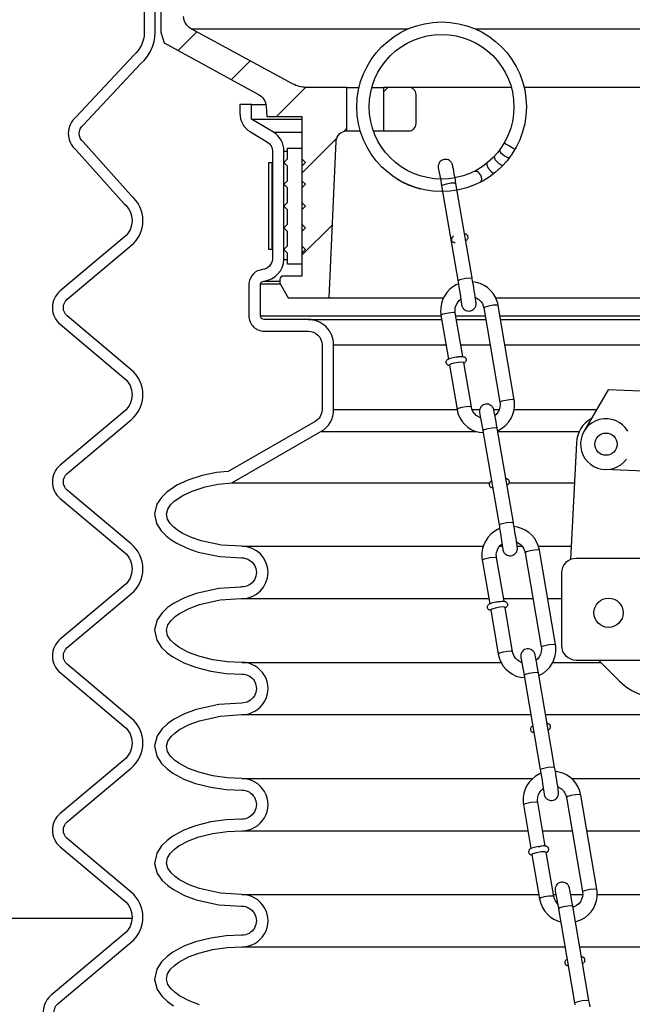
# Model space of a CAD drawing. Extents: x -169 to 7270, y -140 to 2984.
# Tile 558 of 656: x 6798.29 to 6803.56, y 410.02 to 418.5. Entities that reach past the tile are written whole.
import ezdxf

# ---------------------------------------------------------------- set-up
doc = ezdxf.new("R2010")
doc.units = 0
doc.header["$MEASUREMENT"] = 0
doc.header["$PDSIZE"] = 1
doc.layers.get('DEFPOINTS').update_dxf_attribs({"linetype": 'CONTINUOUS'})
for name, color, linetype in [('DIM', 3, 'CONTINUOUS'), ('FILL-CAP', 1, 'CONTINUOUS'), ('MULTI-PORT-MANHOLE', 4, 'CONTINUOUS'), ('MULTI-PORT-SHROUD', 1, 'CONTINUOUS'), ('MULTI-PORT-SPILL-BUCKET', 1, 'CONTINUOUS'), ('MULTI-PORT-SPILL-BUCKET-HATCH', 7, 'CONTINUOUS'), ('MULTI-PORT-SPILL-BUCKET-SHROUD', 1, 'CONTINUOUS'), ('PEAGRAVEL-HATCH', 3, 'CONTINUOUS')]:
    doc.layers.add(name, color=color, linetype=linetype)
doc.styles.add('SIMPLEX', font='simplex')
doc.dimstyles.new('DIM64', dxfattribs={"dimscale": 64, "dimtxt": 0.09375, "dimasz": 0.09375, "dimexe": 0.0625, "dimexo": 0.0625, "dimgap": 0.046875, "dimtad": 1, "dimdec": 4, "dimzin": 3, "dimdsep": 46, "dimlunit": 4, "dimtxsty": 'SIMPLEX', "dimcen": 0, "dimclrd": 256, "dimclre": 256, "dimclrt": 256, "dimadec": 0, "dimazin": 0, "dimtfac": 1, "dimtdec": 4, "dimtmove": 0, "dimatfit": 3, "dimfxl": 1, "dimfrac": 2, "dimtolj": 1, "dimtzin": 0, "dimarcsym": 0})

# ---------------------------------------------------------------- blocks, each defined once
blk = doc.blocks.new('*D54')
at = {"layer": 'DEFPOINTS', "color": 0, "transparency": 16777216}
for p in [(7015.6943, 414.2886), (6391.6943, 410.0074), (6391.6943, 136.5159)]:
    blk.add_point(p, dxfattribs=at)
at = {"layer": 'DIM', "lineweight": -2, "transparency": 16777216}
for p, q in [((7015.6943, 410.2886), (7015.6943, 132.5159)), ((6391.6943, 406.0074), (6391.6943, 132.5159)), ((7009.6943, 136.5159), (6397.6943, 136.5159))]:
    blk.add_line(p, q, dxfattribs=at)
at = {"layer": 'DIM', "transparency": 16777216}
for points in [[(6397.6943, 137.5159), (6397.6943, 135.5159), (6391.6943, 136.5159)], [(7009.6943, 137.5159), (7009.6943, 135.5159), (7015.6943, 136.5159)]]:
    blk.add_solid(points, dxfattribs=at)
at = {"layer": 'DIM', "transparency": 16777216, "insert": (6703.6943, 144.0873), "char_height": 6, "attachment_point": 5, "style": 'SIMPLEX'}
blk.add_mtext('\\A1;52\'-0" (F.V. TANK SLAB)', dxfattribs=at)

msp = doc.modelspace()

# ---------------------------------------------------------------- hatches: boundary and pattern name
at = {"layer": 'MULTI-PORT-SPILL-BUCKET-HATCH', "linetype": 'Continuous'}
h = msp.add_hatch(dxfattribs=at)
h.set_pattern_fill('LINE', color=256, scale=4, angle=45, style=0)
h.set_pattern_definition([(45, (-1031.51055, -784.51195), (-0.35355339, 0.35355339), [])])
edge = h.paths.add_edge_path(flags=17)
edge.add_line((6800.51433, 420.13236), (6800.51433, 420.53861))
edge.add_line((6800.51433, 420.53861), (6800.54558, 420.56986))
edge.add_line((6800.54558, 420.56986), (6800.60808, 420.56986))
edge.add_line((6800.60808, 420.56986), (6800.64106, 420.53688))
edge.add_line((6800.64106, 420.53688), (6800.65881, 420.19813))
edge.add_arc((6800.5964, 420.19486), 0.0625, -89.997947, 3.00213, ccw=False)
edge.add_line((6800.5964, 420.13236), (6800.51433, 420.13236))
edge = h.paths.add_edge_path()
edge.add_line((6801.63627, 417.91361), (6801.41779, 417.91361))
edge.add_line((6801.41779, 417.91361), (6801.41779, 417.53861))
edge.add_line((6801.41779, 417.53861), (6801.63627, 417.53861))
edge.add_arc((6801.63627, 417.60111), 0.0625, 270, 360)
edge.add_line((6801.69877, 417.60111), (6801.69877, 417.85111))
edge.add_arc((6801.63627, 417.85111), 0.0625, 360, 450)
edge = h.paths.add_edge_path()
edge.add_arc((6799.77119, 420.00736), 0.125, 90, 182, ccw=False)
edge.add_line((6799.77119, 420.13236), (6800.13933, 420.13236))
edge.add_line((6800.13933, 420.13236), (6800.13933, 420.53861))
edge.add_line((6800.13933, 420.53861), (6800.10808, 420.56986))
edge.add_line((6800.10808, 420.56986), (6799.76853, 420.56986))
edge.add_arc((6799.76852, 420.55486), 0.015, 89.988796, 191.010479)
edge.add_line((6799.7538, 420.552), (6799.77497, 420.44307))
edge.add_arc((6799.7443, 420.43711), 0.03125, -90.001442, 10.998303, ccw=False)
edge.add_line((6799.7443, 420.40586), (6799.55236, 420.40586))
edge.add_arc((6799.55236, 420.43711), 0.03125, 169.000573, 270.000319, ccw=False)
edge.add_line((6799.52169, 420.44307), (6799.54286, 420.552))
edge.add_arc((6799.52776, 420.55455), 0.01532, 350.426599, 451.426344)
edge.add_line((6799.52737, 420.56986), (6799.35656, 420.56986))
edge.add_line((6799.35656, 420.56986), (6799.32847, 420.53865))
edge.add_line((6799.32847, 420.53865), (6799.35132, 420.10251))
edge.add_arc((6799.60099, 420.11559), 0.25001, 182.999594, 197.899614)
edge.add_line((6799.36308, 420.03875), (6799.42305, 419.85308))
edge.add_arc((6799.18515, 419.77624), 0.25, 1.999905, 17.899997, ccw=False)
edge.add_line((6799.435, 419.78497), (6799.45124, 419.31986))
edge.add_line((6799.45124, 419.31986), (6799.50179, 419.31986))
edge.add_line((6799.50179, 419.31986), (6799.50179, 418.38941))
edge.add_line((6799.50179, 418.38941), (6799.52924, 418.29642))
edge.add_line((6799.52924, 418.29642), (6800.34354, 417.85328))
edge.add_arc((6800.28379, 417.74349), 0.125, 2.999956, 61.445298, ccw=False)
edge.add_line((6800.40862, 417.75003), (6800.41314, 417.66361))
edge.add_line((6800.41314, 417.66361), (6800.71683, 417.66361))
edge.add_line((6800.71683, 417.66361), (6800.71683, 416.28861))
edge.add_line((6800.71683, 416.28861), (6800.55808, 416.28861))
edge.add_arc((6800.55808, 416.25736), 0.03125, 90, 180)
edge.add_line((6800.52683, 416.25736), (6800.52683, 416.22611))
edge.add_line((6800.52683, 416.22611), (6800.599, 416.10111))
edge.add_line((6800.599, 416.10111), (6800.95183, 416.10111))
edge.add_line((6800.95183, 416.10111), (6801.01068, 417.44895))
edge.add_arc((6801.10434, 417.44486), 0.09375, 90, 177.500009, ccw=False)
edge.add_line((6801.10434, 417.53861), (6801.10434, 417.91361))
edge.add_line((6801.10434, 417.91361), (6800.75394, 417.91361))
edge.add_arc((6800.75394, 418.1636), 0.25, 241.444909, 269.999756, ccw=False)
edge.add_line((6800.63444, 417.94402), (6799.7631, 418.41819))
edge.add_arc((6799.82285, 418.52799), 0.125, 182.000071, 241.445207, ccw=False)
edge.add_line((6799.69793, 418.52363), (6799.64627, 420.003))
at = {"layer": 'PEAGRAVEL-HATCH'}
h = msp.add_hatch(dxfattribs=at)
h.set_pattern_fill('AR-SAND', color=256, scale=7.5, style=0)
h.set_pattern_definition([(37.5, (6790.485, 403.73), (-0.472, 14.451), [0, -11.4, 0, -12.75, 0, -12.1875]), (7.5, (6790.485, 403.73), (13.273, 21.166), [0, -6.15, 0, -10.275, 0, -3.9375]), (327.5, (6781.26, 403.73), (23.356, 0.0424), [0, -3.75, 0, -13.5, 0, -17.625]), (317.5, (6781.26, 403.73), (22.546, 6.583), [0, -1.875, 0, -8.85, 0, -10.125])])
h.paths.add_polyline_path([(6798.49618, 409.90017, -0.2932768), (6798.55644, 410.09354), (6799.18691, 410.62256, 0.2093588), (6799.25368, 410.75736), (6793.92653, 410.75736), (6793.85183, 410.75736), (6793.85183, 414.00736), (6790.48461, 414.00736), (6790.48461, 403.73056), (6797.58656, 403.73056), (6797.58656, 404.83739, -0.3360158), (6798.20644, 405.65564, -0.0031305), (6798.76649, 405.80937, 0.3395034), (6798.95183, 406.05086), (6798.95183, 408.26619), (6798.76433, 408.26619), (6798.67058, 408.26619), (6798.67058, 408.39119), (6798.64058, 408.39119), (6798.64058, 409.01619), (6798.67058, 409.01619), (6798.67058, 409.19867, 0.0672126), (6798.65267, 409.33129)])

# ---------------------------------------------------------------- linework, layer by layer
at = {"layer": 'FILL-CAP', "linetype": 'Continuous'}
msp.add_lwpolyline([(6805.93075, 414.83605), (6805.75248, 415.21034), (6803.35325, 415.30882), (6803.14491, 414.9504)], dxfattribs=at)
for points in [[(6803.21008, 415.06252, 0.2587825), (6803.08006, 414.8528), (6803.02911, 413.84698)], [(6805.5577, 414.87228, -1.4449902), (6805.7794, 414.52816), (6805.07699, 414.37657, -0.1997077), (6804.84126, 414.41988, 0.1345238), (6804.33767, 414.58034), (6803.32506, 414.6219)]]:
    msp.add_lwpolyline(points, format="xyb", dxfattribs=at)
msp.add_lwpolyline([(6809.82683, 412.98145, 0.4142136), (6809.95183, 413.10645), (6809.95183, 413.73145, 0.4142136), (6809.82683, 413.85645), (6803.07683, 413.85645, 0.4142136), (6802.95183, 413.73145), (6802.95183, 413.10645, 0.4142136), (6803.07683, 412.98145)], format="xyb", close=True, dxfattribs=at)
at = {"layer": 'FILL-CAP', "color": 2, "linetype": 'Continuous'}
msp.add_lwpolyline([(6803.269, 412.98145), (6803.45186, 412.79934, 0.4464004), (6804.19513, 412.84125, 0.3610739), (6804.19367, 412.9211, 0.0432997), (6804.13179, 412.98145)], format="xyb", dxfattribs=at)
at = {"layer": 'FILL-CAP', "color": 7, "linetype": 'Continuous'}
for centre, radius in [((6803.33403, 414.84046), 0.0955), ((6803.35633, 413.38845), 0.126)]:
    msp.add_circle(centre, radius, dxfattribs=at)
at = {"layer": 'FILL-CAP', "linetype": 'Continuous'}
msp.add_arc((6803.3341, 414.84046), 0.2188, 31.207476, 324.090131, dxfattribs=at)
at = {"layer": 'MULTI-PORT-MANHOLE', "color": 7, "linetype": 'Continuous'}
msp.add_line((6793.92653, 410.75736), (6799.25368, 410.75736), dxfattribs=at)
at = {"layer": 'MULTI-PORT-SHROUD', "color": 1, "linetype": 'Continuous'}
for points in [[(6799.35808, 419.26619), (6799.35808, 418.38277, -0.2216953), (6799.26878, 418.19126), (6798.77181, 417.65983, 0.4663091), (6798.77181, 417.37256), (6799.18691, 416.90983, -0.466309), (6799.18691, 416.62256), (6798.63544, 416.15983, 0.466309), (6798.63544, 415.87256), (6799.18691, 415.40983, -0.466309), (6799.18691, 415.12256), (6798.63544, 414.65983, 0.466309), (6798.63544, 414.37256), (6799.18691, 413.90983, -0.466309), (6799.18691, 413.62256), (6798.63544, 413.15983, 0.466309), (6798.63544, 412.87256), (6799.18691, 412.40983, -0.466309), (6799.18691, 412.12256), (6798.63544, 411.65983, 0.466309), (6798.63544, 411.37256), (6799.18691, 410.90983, -0.4663078), (6799.18691, 410.62256), (6798.55644, 410.09354, 0.2932778), (6798.49618, 409.90017)], [(6798.58657, 409.92504, -0.2932774), (6798.6167, 410.02172), (6799.24717, 410.55074, 0.4663069), (6799.24717, 410.98164), (6798.6957, 411.44438, -0.4663072), (6798.6957, 411.58801), (6799.24717, 412.05074, 0.4663072), (6799.24717, 412.48164), (6798.6957, 412.94438, -0.4663072), (6798.6957, 413.08801), (6799.24717, 413.55074, 0.4663072), (6799.24717, 413.98164), (6798.6957, 414.44438, -0.4663072), (6798.6957, 414.58801), (6799.24717, 415.05074, 0.4663072), (6799.24717, 415.48164), (6798.6957, 415.94438, -0.4663072), (6798.6957, 416.08801), (6799.24717, 416.55074, 0.4663072), (6799.24717, 416.98164), (6798.83207, 417.44438, -0.4663082), (6798.83207, 417.58801), (6799.32904, 418.11944, 0.2216953), (6799.45183, 418.38277), (6799.45183, 419.26619)]]:
    msp.add_lwpolyline(points, format="xyb", dxfattribs=at)
at = {"layer": 'MULTI-PORT-SPILL-BUCKET', "color": 7, "linetype": 'Continuous'}
for p, q in [((6799.7631, 418.41819), (6801.63311, 418.41819)), ((6802.20528, 418.41819), (6813.14056, 418.41819)), ((6801.10434, 417.91361), (6801.20834, 417.91361)), ((6801.31906, 417.91361), (6801.41779, 417.91361)), ((6802.51933, 417.91361), (6801.63627, 417.91361)), ((6811.26739, 417.91361), (6802.63004, 417.91361)), ((6801.10434, 417.53861), (6801.21907, 417.53861)), ((6801.33181, 417.53861), (6801.41779, 417.53861)), ((6800.95183, 416.10111), (6801.93591, 416.10111)), ((6802.38461, 416.10111), (6811.95183, 416.10111))]:
    msp.add_line(p, q, dxfattribs=at)
at = {"layer": 'MULTI-PORT-SPILL-BUCKET', "color": 1, "linetype": 'Continuous'}
for p, q in [((6802.1107, 415.53869), (6802.11081, 415.53875)), ((6802.46598, 413.43073), (6802.46609, 413.43078)), ((6802.66855, 411.33374), (6802.66835, 411.32861)), ((6802.66835, 411.32861), (6802.66914, 411.32352)), ((6802.66968, 411.33857), (6802.66855, 411.33374)), ((6802.66914, 411.32352), (6802.67087, 411.31874)), ((6802.67159, 411.343), (6802.66968, 411.33857)), ((6802.67087, 411.31874), (6802.67344, 411.31442)), ((6802.67417, 411.34692), (6802.67159, 411.343)), ((6802.67344, 411.31442), (6802.67612, 411.31127)), ((6802.67709, 411.35019), (6802.67417, 411.34692)), ((6802.67612, 411.31127), (6802.67913, 411.30864)), ((6802.68167, 411.35398), (6802.67709, 411.35019)), ((6802.67913, 411.30864), (6802.68222, 411.3066)), ((6802.68639, 411.35682), (6802.68167, 411.35398)), ((6802.68222, 411.3066), (6802.68533, 411.30503)), ((6802.68533, 411.30503), (6802.68887, 411.30369)), ((6802.69543, 411.36098), (6802.68639, 411.35682)), ((6802.68887, 411.30369), (6802.6923, 411.30277)), ((6802.6923, 411.30277), (6802.69787, 411.3018)), ((6802.7058, 411.36457), (6802.69543, 411.36098)), ((6802.70578, 411.31211), (6802.69738, 411.30552)), ((6802.73602, 411.32135), (6802.70578, 411.31211)), ((6802.71677, 411.36767), (6802.7058, 411.36457)), ((6802.72902, 411.37068), (6802.71677, 411.36767)), ((6802.74215, 411.37349), (6802.72902, 411.37068)), ((6802.77598, 411.32833), (6802.73602, 411.32135)), ((6802.75532, 411.37562), (6802.74215, 411.37349)), ((6802.74999, 411.37445), (6802.75181, 411.37475)), ((6802.75181, 411.37475), (6802.75363, 411.37504)), ((6802.75363, 411.37504), (6802.76404, 411.37655)), ((6802.75557, 411.37566), (6802.75532, 411.37562)), ((6802.75581, 411.37568), (6802.75557, 411.37566)), ((6802.76404, 411.37655), (6802.77406, 411.37772)), ((6802.77701, 411.37831), (6802.77398, 411.37792)), ((6802.80882, 411.33012), (6802.77598, 411.32833)), ((6802.77995, 411.37865), (6802.77701, 411.37831)), ((6802.79263, 411.37955), (6802.77995, 411.37865)), ((6802.80363, 411.37953), (6802.79263, 411.37955)), ((6802.81036, 411.3791), (6802.80363, 411.37953)), ((6802.82069, 411.32597), (6802.80882, 411.33012)), ((6802.81681, 411.37812), (6802.81036, 411.3791)), ((6802.82033, 411.37724), (6802.81681, 411.37812)), ((6802.82395, 411.37595), (6802.82033, 411.37724)), ((6802.82126, 411.32276), (6802.82138, 411.32282)), ((6802.82138, 411.32282), (6802.82765, 411.32631)), ((6802.82707, 411.37446), (6802.82395, 411.37595)), ((6802.83019, 411.37249), (6802.82707, 411.37446)), ((6802.82765, 411.32631), (6802.83358, 411.33134)), ((6802.83321, 411.36999), (6802.83019, 411.37249)), ((6802.83595, 411.36696), (6802.83321, 411.36999)), ((6802.83358, 411.33134), (6802.83633, 411.33466)), ((6802.83858, 411.36283), (6802.83595, 411.36696)), ((6802.83633, 411.33466), (6802.83872, 411.33859)), ((6802.84045, 411.35823), (6802.83858, 411.36283)), ((6802.83872, 411.33859), (6802.8405, 411.34312)), ((6802.84144, 411.35317), (6802.84045, 411.35823)), ((6802.8405, 411.34312), (6802.84144, 411.34803)), ((6802.84144, 411.34803), (6802.84144, 411.35317))]:
    msp.add_line(p, q, dxfattribs=at)
at = {"layer": 'MULTI-PORT-SPILL-BUCKET', "linetype": 'Continuous'}
msp.add_lwpolyline([(6799.50179, 419.31986), (6799.50179, 418.38941), (6799.52924, 418.29642), (6800.34354, 417.85328, -0.2606918), (6800.40862, 417.75003), (6800.41314, 417.66361), (6800.71683, 417.66361), (6800.71683, 416.28861), (6800.55808, 416.28861, 0.4142136), (6800.52683, 416.25736), (6800.52683, 416.22611), (6800.599, 416.10111), (6800.95183, 416.10111), (6801.01068, 417.44895, -0.4014907), (6801.10434, 417.53861), (6801.10434, 417.53861), (6801.10434, 417.91361), (6800.75394, 417.91361, -0.1252428), (6800.63444, 417.94402), (6799.7631, 418.41819, -0.265356), (6799.69793, 418.52363)], format="xyb", dxfattribs=at)
msp.add_lwpolyline([(6801.63627, 417.91361), (6801.41779, 417.91361), (6801.41779, 417.53861), (6801.63627, 417.53861, 0.4142136), (6801.69877, 417.60111), (6801.69877, 417.85111, 0.4142136)], format="xyb", close=True, dxfattribs=at)
at = {"layer": 'MULTI-PORT-SPILL-BUCKET', "color": 7, "linetype": 'Continuous'}
for points in [[(6802.45903, 417.43528), (6802.47024, 417.42767), (6802.50231, 417.40864), (6802.53625, 417.38949), (6802.55218, 417.38143)], [(6802.4181, 417.37313), (6802.42752, 417.35291), (6802.46164, 417.32418), (6802.4899, 417.30934), (6802.50416, 417.30912)], [(6802.30833, 417.25974), (6802.30738, 417.24301), (6802.32044, 417.21752), (6802.34218, 417.19126), (6802.36285, 417.17523), (6802.37283, 417.174)], [(6802.37199, 417.31835), (6802.37876, 417.29257), (6802.41185, 417.25821), (6802.43658, 417.24377), (6802.44928, 417.24399)], [(6802.25672, 417.0987), (6802.26281, 417.10968), (6802.26516, 417.12452), (6802.26321, 417.13967), (6802.25721, 417.15587), (6802.25485, 417.16026), (6802.24582, 417.17292), (6802.23546, 417.18259), (6802.22409, 417.18916), (6802.19858, 417.18942)], [(6802.0426, 417.08553), (6802.03027, 417.08924), (6801.99895, 417.08752), (6801.96071, 417.08101), (6801.93028, 417.07223), (6801.91938, 417.06456)], [(6802.05913, 416.24853), (6802.07738, 416.25891), (6802.12355, 416.26945), (6802.16472, 416.27339), (6802.18232, 416.2697)], [(6801.91349, 415.95141), (6801.93195, 415.96179), (6801.97795, 415.97225), (6802.01911, 415.97615), (6802.03671, 415.97242)], [(6802.40648, 416.03466), (6802.39375, 416.0383), (6802.36235, 416.03653), (6802.32427, 416.03004), (6802.29406, 416.0213), (6802.28325, 416.01365)], [(6802.42162, 415.2023), (6802.44029, 415.21266), (6802.48609, 415.22306), (6802.52726, 415.22695), (6802.54485, 415.22322)], [(6802.17507, 415.16108), (6802.16208, 415.16463), (6802.13062, 415.16282), (6802.09265, 415.15631), (6802.06259, 415.14759), (6802.05187, 415.13997)], [(6802.39788, 414.97756), (6802.38555, 414.98127), (6802.35423, 414.97955), (6802.31599, 414.97304), (6802.28556, 414.96426), (6802.27466, 414.95659)], [(6802.41363, 414.14508), (6802.43188, 414.15547), (6802.47805, 414.16601), (6802.51922, 414.16994), (6802.53682, 414.16625)], [(6802.76176, 413.9267), (6802.74903, 413.93033), (6802.71763, 413.92857), (6802.67955, 413.92208), (6802.64934, 413.91333), (6802.63854, 413.90568)], [(6802.26877, 413.84344), (6802.28723, 413.85383), (6802.33323, 413.86429), (6802.37439, 413.86818), (6802.39199, 413.86446)], [(6802.7769, 413.09433), (6802.79558, 413.10469), (6802.84137, 413.11509), (6802.88254, 413.11899), (6802.90014, 413.11526)], [(6802.53036, 413.05311), (6802.51736, 413.05667), (6802.48591, 413.05485), (6802.44793, 413.04835), (6802.41788, 413.03962), (6802.40715, 413.032)], [(6802.75317, 412.86959), (6802.74083, 412.87331), (6802.70951, 412.87158), (6802.67127, 412.86508), (6802.64084, 412.8563), (6802.62994, 412.84862)], [(6802.76891, 412.03711), (6802.78716, 412.0475), (6802.83333, 412.05804), (6802.87451, 412.06198), (6802.8921, 412.05829)], [(6803.11704, 411.81873), (6803.10431, 411.82237), (6803.07291, 411.8206), (6803.03484, 411.81411), (6803.00463, 411.80537), (6802.99382, 411.79772)], [(6802.62405, 411.73548), (6802.64251, 411.74586), (6802.68851, 411.75632), (6802.72967, 411.76022), (6802.74727, 411.75649)], [(6803.13218, 410.98637), (6803.15086, 410.99673), (6803.19665, 411.00712), (6803.23782, 411.01102), (6803.25542, 411.00729)], [(6802.88563, 410.94514), (6802.87264, 410.9487), (6802.84118, 410.94688), (6802.80321, 410.94038), (6802.77316, 410.93166), (6802.76243, 410.92403)], [(6803.04906, 410.85984), (6803.03673, 410.86356), (6803.00541, 410.86183), (6802.96717, 410.85532), (6802.93674, 410.84655), (6802.92584, 410.83887)], [(6803.06481, 410.02737), (6803.08306, 410.03775), (6803.12923, 410.04829), (6803.1704, 410.05223), (6803.188, 410.04854)]]:
    msp.add_lwpolyline(points, dxfattribs=at)
at = {"layer": 'MULTI-PORT-SPILL-BUCKET', "color": 2, "linetype": 'Continuous'}
msp.add_lwpolyline([(6800.59183, 416.48486), (6800.56058, 416.51611), (6800.59183, 416.54736), (6800.59183, 416.67236), (6800.56058, 416.70361), (6800.59183, 416.73486), (6800.59183, 416.85986), (6800.56058, 416.89111), (6800.59183, 416.92236), (6800.59183, 417.04736), (6800.56058, 417.07861), (6800.59183, 417.10986), (6800.59183, 417.23486), (6800.56058, 417.26611), (6800.59183, 417.29736), (6800.59183, 417.39111), (6800.71683, 417.39111), (6800.71683, 417.29736), (6800.74808, 417.26611), (6800.71683, 417.23486), (6800.71683, 417.10986), (6800.74808, 417.07861), (6800.71683, 417.04736), (6800.71683, 416.92236), (6800.74808, 416.89111), (6800.71683, 416.85986), (6800.71683, 416.73486), (6800.74808, 416.70361), (6800.71683, 416.67236), (6800.71683, 416.54736), (6800.74808, 416.51611), (6800.71683, 416.48486), (6800.71683, 416.39111), (6800.59183, 416.39111)], close=True, dxfattribs=at)
at = {"layer": 'MULTI-PORT-SPILL-BUCKET', "color": 1, "linetype": 'Continuous'}
for points in [[(6801.98681, 417.28284), (6801.97725, 417.28809), (6801.96692, 417.29159), (6801.95613, 417.29325), (6801.94477, 417.29294), (6801.93365, 417.2906), (6801.92367, 417.28655), (6801.91453, 417.28085), (6801.908, 417.2752), (6801.90232, 417.26872), (6801.89825, 417.26268), (6801.89493, 417.25624), (6801.89274, 417.2506), (6801.89111, 417.24484), (6801.89025, 417.24032), (6801.88972, 417.23605), (6801.88954, 417.23335), (6801.88947, 417.23098), (6801.88948, 417.22912), (6801.88952, 417.22754), (6801.88962, 417.22555), (6801.88973, 417.22386), (6801.89008, 417.22012), (6801.91121, 417.11174), (6801.91612, 417.08353), (6801.91774, 417.07412), (6801.91938, 417.06456), (6802.05833, 416.25313), (6802.061, 416.23752), (6802.06363, 416.22194), (6802.06866, 416.19194), (6802.0735, 416.16269), (6802.07798, 416.1351), (6802.09088, 416.04188), (6802.09183, 416.0372), (6802.09415, 416.02982), (6802.095, 416.0275), (6802.09608, 416.02489), (6802.09815, 416.0206), (6802.10076, 416.01612), (6802.10516, 416.01006), (6802.11031, 416.00451), (6802.11879, 415.99773), (6802.12835, 415.99248), (6802.13868, 415.98897), (6802.14947, 415.98732), (6802.16083, 415.98762), (6802.17194, 415.98997), (6802.18193, 415.99402), (6802.19107, 415.99972), (6802.1976, 416.00536), (6802.20328, 416.01185), (6802.20734, 416.01788), (6802.21067, 416.02432), (6802.21286, 416.02997), (6802.21448, 416.03572), (6802.21535, 416.04024), (6802.21587, 416.04452), (6802.21605, 416.04721), (6802.21612, 416.04959), (6802.21612, 416.05145), (6802.21607, 416.05302), (6802.21598, 416.05502), (6802.21586, 416.05671), (6802.21552, 416.06044), (6802.2151, 416.0641), (6802.21359, 416.07562), (6802.2114, 416.09084), (6802.20832, 416.11121), (6802.20453, 416.1354), (6802.2003, 416.16173), (6802.19563, 416.19032), (6802.19066, 416.22029), (6802.18553, 416.2508), (6802.18354, 416.26251), (6802.18154, 416.27423), (6802.04259, 417.08566), (6802.03991, 417.1012), (6802.0373, 417.11631), (6802.0324, 417.14426), (6802.02782, 417.16997), (6802.02372, 417.1927), (6802.02009, 417.21194), (6802.01693, 417.22754), (6802.01471, 417.23868), (6802.01376, 417.24336), (6802.01145, 417.25074), (6802.01059, 417.25306), (6802.00952, 417.25567), (6802.00744, 417.25996), (6802.00484, 417.26445), (6802.00044, 417.27051), (6801.99529, 417.27605)], [(6802.34209, 415.17487), (6802.33253, 415.18012), (6802.3222, 415.18362), (6802.31141, 415.18528), (6802.30005, 415.18497), (6802.28893, 415.18263), (6802.27895, 415.17858), (6802.26981, 415.17288), (6802.26328, 415.16723), (6802.2576, 415.16075), (6802.25353, 415.15471), (6802.25021, 415.14827), (6802.24801, 415.14263), (6802.24639, 415.13687), (6802.24552, 415.13235), (6802.245, 415.12808), (6802.24482, 415.12538), (6802.24475, 415.12301), (6802.24476, 415.12115), (6802.2448, 415.11957), (6802.24489, 415.11758), (6802.24501, 415.11589), (6802.24535, 415.11215), (6802.26649, 415.00377), (6802.2714, 414.97556), (6802.27302, 414.96615), (6802.27466, 414.95659), (6802.41361, 414.14516), (6802.41627, 414.12955), (6802.41891, 414.11397), (6802.42394, 414.08397), (6802.42878, 414.05472), (6802.43326, 414.02713), (6802.44616, 413.93391), (6802.44711, 413.92923), (6802.44943, 413.92185), (6802.45028, 413.91954), (6802.45136, 413.91692), (6802.45343, 413.91263), (6802.45604, 413.90815), (6802.46043, 413.90209), (6802.46559, 413.89654), (6802.47407, 413.88976), (6802.48362, 413.88451), (6802.49396, 413.881), (6802.50474, 413.87935), (6802.5161, 413.87965), (6802.52722, 413.882), (6802.53721, 413.88605), (6802.54634, 413.89175), (6802.55287, 413.89739), (6802.55856, 413.90388), (6802.56262, 413.90991), (6802.56595, 413.91636), (6802.56814, 413.922), (6802.56976, 413.92776), (6802.57063, 413.93227), (6802.57115, 413.93655), (6802.57133, 413.93924), (6802.5714, 413.94162), (6802.5714, 413.94348), (6802.57135, 413.94505), (6802.57126, 413.94705), (6802.57114, 413.94874), (6802.5708, 413.95247), (6802.57038, 413.95613), (6802.56887, 413.96765), (6802.56668, 413.98287), (6802.56359, 414.00324), (6802.5598, 414.02743), (6802.55558, 414.05376), (6802.55091, 414.08235), (6802.54594, 414.11232), (6802.54081, 414.14283), (6802.53882, 414.15455), (6802.53682, 414.16626), (6802.39787, 414.97769), (6802.39519, 414.99323), (6802.39258, 415.00834), (6802.38768, 415.03629), (6802.3831, 415.062), (6802.379, 415.08473), (6802.37537, 415.10397), (6802.37221, 415.11957), (6802.36999, 415.13071), (6802.36904, 415.13539), (6802.36673, 415.14277), (6802.36587, 415.14509), (6802.3648, 415.1477), (6802.36272, 415.15199), (6802.36012, 415.15648), (6802.35572, 415.16254), (6802.35057, 415.16808)], [(6802.69737, 413.0669), (6802.68781, 413.07216), (6802.67748, 413.07566), (6802.66669, 413.07731), (6802.65533, 413.07701), (6802.64421, 413.07467), (6802.63423, 413.07061), (6802.62509, 413.06491), (6802.61856, 413.05927), (6802.61288, 413.05278), (6802.60882, 413.04675), (6802.60549, 413.04031), (6802.6033, 413.03466), (6802.60168, 413.02891), (6802.60081, 413.02439), (6802.60028, 413.02011), (6802.6001, 413.01742), (6802.60004, 413.01505), (6802.60004, 413.01318), (6802.60008, 413.01161), (6802.60018, 413.00961), (6802.6003, 413.00792), (6802.60064, 413.00419), (6802.62177, 412.8958), (6802.62668, 412.8676), (6802.6283, 412.85818), (6802.62994, 412.84862), (6802.76889, 412.03719), (6802.77156, 412.02158), (6802.77419, 412.006), (6802.77922, 411.976), (6802.78406, 411.94675), (6802.78854, 411.91917), (6802.80145, 411.82595), (6802.80239, 411.82127), (6802.80471, 411.81389), (6802.80556, 411.81157), (6802.80664, 411.80896), (6802.80871, 411.80467), (6802.81132, 411.80018), (6802.81572, 411.79412), (6802.82087, 411.78858), (6802.82935, 411.78179), (6802.83891, 411.77654), (6802.84924, 411.77304), (6802.86003, 411.77138), (6802.87139, 411.77169), (6802.88251, 411.77403), (6802.89249, 411.77808), (6802.90163, 411.78378), (6802.90816, 411.78943), (6802.91384, 411.79592), (6802.9179, 411.80195), (6802.92123, 411.80839), (6802.92342, 411.81403), (6802.92504, 411.81979), (6802.92591, 411.82431), (6802.92643, 411.82859), (6802.92661, 411.83128), (6802.92668, 411.83365), (6802.92668, 411.83551), (6802.92664, 411.83709), (6802.92654, 411.83909), (6802.92642, 411.84077), (6802.92608, 411.84451), (6802.92567, 411.84816), (6802.92415, 411.85969), (6802.92197, 411.8749), (6802.91888, 411.89527), (6802.91509, 411.91947), (6802.91086, 411.94579), (6802.9062, 411.97439), (6802.90123, 412.00435), (6802.89609, 412.03486), (6802.8941, 412.04658), (6802.8921, 412.05829), (6802.75315, 412.86972), (6802.75047, 412.88527), (6802.74786, 412.90037), (6802.74296, 412.92832), (6802.73839, 412.95403), (6802.73428, 412.97677), (6802.73065, 412.996), (6802.72749, 413.01161), (6802.72527, 413.02274), (6802.72432, 413.02742), (6802.72201, 413.03481), (6802.72115, 413.03713), (6802.72008, 413.03974), (6802.718, 413.04403), (6802.7154, 413.04851), (6802.711, 413.05458), (6802.70585, 413.06012)]]:
    msp.add_lwpolyline(points, close=True, dxfattribs=at)
for points in [[(6801.53787, 417.12286), (6801.57579, 417.10118), (6801.63059, 417.07486), (6801.68738, 417.05318), (6801.73383, 417.03903)], [(6802.12682, 416.59465), (6802.13589, 416.60031), (6802.13938, 416.60354), (6802.14259, 416.60761), (6802.14481, 416.61174), (6802.14635, 416.61632), (6802.14697, 416.62037), (6802.14699, 416.62462), (6802.14603, 416.62975), (6802.14423, 416.63444), (6802.14189, 416.63825), (6802.139, 416.64158), (6802.13607, 416.6441), (6802.133, 416.64609), (6802.12973, 416.6477), (6802.12655, 416.64888), (6802.12231, 416.64999), (6802.11813, 416.65069), (6802.11727, 416.6508)], [(6802.02215, 416.63227), (6802.01594, 416.62823), (6802.01185, 416.62468), (6802.00809, 416.62007), (6802.00571, 416.61567), (6802.00407, 416.61068), (6802.00344, 416.60565), (6802.00379, 416.60053), (6802.00527, 416.5952), (6802.00778, 416.59033), (6802.01044, 416.58689), (6802.01353, 416.584), (6802.01663, 416.58183), (6802.0198, 416.58015), (6802.02321, 416.57883), (6802.0265, 416.57792), (6802.03446, 416.57677)], [(6802.06367, 416.22173), (6802.04518, 416.21291), (6802.01473, 416.19442), (6801.98723, 416.17182), (6801.96325, 416.14557), (6801.94328, 416.11621), (6801.92774, 416.08437), (6801.91694, 416.05063), (6801.9111, 416.01571), (6801.9103, 415.98044), (6801.91146, 415.96591), (6801.91349, 415.95141), (6801.97792, 415.57359)], [(6802.40182, 414.95625), (6802.41316, 414.96173), (6802.44361, 414.98021), (6802.47112, 415.00282), (6802.49509, 415.02906), (6802.51506, 415.05842), (6802.5306, 415.09027), (6802.54141, 415.124), (6802.54725, 415.15892), (6802.54804, 415.1942), (6802.54688, 415.20873), (6802.54485, 415.22322), (6802.40648, 416.03466), (6802.40201, 416.0554), (6802.39582, 416.07553), (6802.38171, 416.10774), (6802.3631, 416.13774), (6802.34035, 416.16482), (6802.31397, 416.1884), (6802.28445, 416.20803), (6802.25243, 416.22332), (6802.21851, 416.23394), (6802.18751, 416.23902)], [(6802.1011, 415.59484), (6802.03671, 415.97242), (6802.03541, 415.98276), (6802.035, 415.99307), (6802.03728, 416.01591), (6802.04386, 416.03808), (6802.05478, 416.05897), (6802.06955, 416.07747), (6802.08413, 416.09073)], [(6802.20907, 416.10621), (6802.2407, 416.08696), (6802.25714, 416.07046), (6802.27009, 416.05142), (6802.27816, 416.03328), (6802.28325, 416.01365), (6802.42163, 415.20221), (6802.42294, 415.19188), (6802.42335, 415.18156), (6802.42106, 415.15873), (6802.41448, 415.13656), (6802.40357, 415.11566), (6802.38879, 415.09716), (6802.37912, 415.0882)], [(6801.9873, 415.51773), (6801.98174, 415.5187), (6801.97831, 415.51963), (6801.97477, 415.52096), (6801.97166, 415.52253), (6801.96856, 415.52458), (6801.96556, 415.52721), (6801.96287, 415.53035), (6801.96031, 415.53467), (6801.95857, 415.53945), (6801.95779, 415.54454), (6801.95799, 415.54967), (6801.95912, 415.5545), (6801.96103, 415.55893), (6801.96361, 415.56285), (6801.96653, 415.56612), (6801.9711, 415.56991), (6801.97583, 415.57276), (6801.98487, 415.57691), (6801.99523, 415.5805), (6802.00621, 415.58361), (6802.01846, 415.58661), (6802.03159, 415.58942), (6802.04476, 415.59156), (6802.0534, 415.59269), (6802.06342, 415.59385), (6802.06645, 415.59424), (6802.06939, 415.59459), (6802.08206, 415.59548), (6802.09307, 415.59546), (6802.0998, 415.59504), (6802.10625, 415.59405), (6802.10977, 415.59318), (6802.11339, 415.59188), (6802.11651, 415.59039), (6802.11963, 415.58843), (6802.12265, 415.58592), (6802.12539, 415.58289), (6802.12802, 415.57876), (6802.12989, 415.57416), (6802.13088, 415.56911), (6802.13088, 415.56397), (6802.12993, 415.55906), (6802.12816, 415.55452), (6802.12577, 415.55059), (6802.12302, 415.54727), (6802.11709, 415.54225), (6802.11081, 415.53875)], [(6802.25438, 415.06587), (6802.21765, 415.08768), (6802.20121, 415.10418), (6802.18826, 415.12321), (6802.18019, 415.14136), (6802.17509, 415.16099), (6802.11004, 415.54246), (6802.09826, 415.54606), (6802.06542, 415.54426), (6802.02545, 415.53728), (6801.99522, 415.52804), (6801.98681, 415.52145), (6802.05187, 415.13997), (6802.05634, 415.11924), (6802.06252, 415.09911), (6802.07664, 415.0669), (6802.09525, 415.03689), (6802.118, 415.00981), (6802.14437, 414.98624), (6802.17389, 414.96661), (6802.20591, 414.95132), (6802.24224, 414.94256), (6802.27755, 414.93971)], [(6802.34914, 414.52167), (6802.34274, 414.51794), (6802.33849, 414.51459), (6802.33452, 414.51015), (6802.33193, 414.50588), (6802.33005, 414.50097), (6802.32918, 414.49597), (6802.32928, 414.49085), (6802.3305, 414.48545), (6802.33278, 414.48046), (6802.33528, 414.47691), (6802.33822, 414.47387), (6802.34122, 414.47155), (6802.3443, 414.46973), (6802.34765, 414.46824), (6802.35089, 414.46717), (6802.35879, 414.46564)], [(6802.48209, 414.48668), (6802.49117, 414.49234), (6802.49466, 414.49557), (6802.49787, 414.49964), (6802.50009, 414.50377), (6802.50163, 414.50835), (6802.50225, 414.5124), (6802.50227, 414.51665), (6802.50131, 414.52178), (6802.49951, 414.52647), (6802.49717, 414.53028), (6802.49428, 414.53361), (6802.49135, 414.53613), (6802.48827, 414.53812), (6802.48501, 414.53973), (6802.48183, 414.54091), (6802.47759, 414.54202), (6802.47341, 414.54272), (6802.47255, 414.54283)], [(6802.41895, 414.11376), (6802.40046, 414.10494), (6802.37001, 414.08645), (6802.34251, 414.06386), (6802.31854, 414.0376), (6802.29856, 414.00825), (6802.28303, 413.9764), (6802.27222, 413.94266), (6802.26638, 413.90775), (6802.26559, 413.87247), (6802.26674, 413.85794), (6802.26877, 413.84344), (6802.33321, 413.46562)], [(6802.7571, 412.84829), (6802.76845, 412.85376), (6802.7989, 412.87225), (6802.8264, 412.89485), (6802.85037, 412.9211), (6802.87035, 412.95046), (6802.88588, 412.9823), (6802.89669, 413.01604), (6802.90253, 413.05096), (6802.90332, 413.08624), (6802.90217, 413.10076), (6802.90014, 413.11526), (6802.76176, 413.9267), (6802.75729, 413.94743), (6802.7511, 413.96756), (6802.73699, 413.99977), (6802.71838, 414.02978), (6802.69563, 414.05686), (6802.66925, 414.08043), (6802.63974, 414.10006), (6802.60771, 414.11535), (6802.57379, 414.12598), (6802.54279, 414.13105)], [(6802.45639, 413.48687), (6802.39199, 413.86446), (6802.39069, 413.87479), (6802.39028, 413.88511), (6802.39256, 413.90794), (6802.39915, 413.93011), (6802.41006, 413.95101), (6802.42483, 413.9695), (6802.4394, 413.98276)], [(6802.56435, 413.99825), (6802.59598, 413.97899), (6802.61242, 413.9625), (6802.62537, 413.94346), (6802.63344, 413.92532), (6802.63854, 413.90568), (6802.77691, 413.09425), (6802.77822, 413.08392), (6802.77863, 413.0736), (6802.77635, 413.05077), (6802.76977, 413.02859), (6802.75885, 413.0077), (6802.74408, 412.9892), (6802.7344, 412.98023)], [(6802.34259, 413.40976), (6802.33702, 413.41074), (6802.3336, 413.41166), (6802.33005, 413.41299), (6802.32694, 413.41456), (6802.32384, 413.41661), (6802.32084, 413.41924), (6802.31816, 413.42238), (6802.31559, 413.4267), (6802.31386, 413.43149), (6802.31307, 413.43658), (6802.31327, 413.4417), (6802.3144, 413.44653), (6802.31631, 413.45096), (6802.31889, 413.45489), (6802.32181, 413.45816), (6802.32638, 413.46194), (6802.33111, 413.46479), (6802.34015, 413.46895), (6802.35052, 413.47254), (6802.36149, 413.47564), (6802.37374, 413.47864), (6802.38687, 413.48145), (6802.40004, 413.48359), (6802.40868, 413.48472), (6802.4187, 413.48589), (6802.42173, 413.48628), (6802.42467, 413.48662), (6802.43735, 413.48752), (6802.44835, 413.4875), (6802.45508, 413.48707), (6802.46153, 413.48609), (6802.46505, 413.48521), (6802.46867, 413.48392), (6802.47179, 413.48243), (6802.47491, 413.48046), (6802.47793, 413.47795), (6802.48067, 413.47492), (6802.4833, 413.4708), (6802.48517, 413.4662), (6802.48616, 413.46114), (6802.48616, 413.456), (6802.48522, 413.45109), (6802.48344, 413.44656), (6802.48105, 413.44262), (6802.4783, 413.4393), (6802.47237, 413.43428), (6802.46609, 413.43078)], [(6802.60966, 412.95791), (6802.57293, 412.97971), (6802.55649, 412.99621), (6802.54354, 413.01525), (6802.53547, 413.03339), (6802.53037, 413.05302), (6802.46532, 413.4345), (6802.45354, 413.43809), (6802.4207, 413.4363), (6802.38074, 413.42931), (6802.3505, 413.42008), (6802.3421, 413.41348), (6802.40715, 413.03201), (6802.41162, 413.01127), (6802.4178, 412.99114), (6802.43192, 412.95894), (6802.45053, 412.92893), (6802.47328, 412.90185), (6802.49966, 412.87827), (6802.52917, 412.85864), (6802.56119, 412.84335), (6802.59752, 412.83459), (6802.63283, 412.83175)], [(6802.70442, 412.4137), (6802.69802, 412.40997), (6802.69377, 412.40662), (6802.6898, 412.40219), (6802.68721, 412.39791), (6802.68533, 412.39301), (6802.68446, 412.38801), (6802.68457, 412.38288), (6802.68579, 412.37749), (6802.68806, 412.3725), (6802.69056, 412.36894), (6802.6935, 412.3659), (6802.6965, 412.36359), (6802.69959, 412.36176), (6802.70293, 412.36027), (6802.70617, 412.35921), (6802.71407, 412.35768)], [(6802.83738, 412.37872), (6802.84645, 412.38437), (6802.84994, 412.3876), (6802.85315, 412.39167), (6802.85538, 412.39581), (6802.85691, 412.40038), (6802.85753, 412.40443), (6802.85755, 412.40868), (6802.8566, 412.41382), (6802.85479, 412.41851), (6802.85245, 412.42231), (6802.84956, 412.42565), (6802.84663, 412.42816), (6802.84356, 412.43016), (6802.8403, 412.43176), (6802.83711, 412.43294), (6802.83287, 412.43405), (6802.82869, 412.43475), (6802.82783, 412.43486)], [(6802.7739, 412.0054), (6802.75575, 411.99698), (6802.72529, 411.97848), (6802.69779, 411.95589), (6802.67382, 411.92964), (6802.65385, 411.90028), (6802.63831, 411.86844), (6802.6275, 411.8347), (6802.62166, 411.79978), (6802.62087, 411.7645), (6802.62202, 411.74998), (6802.62405, 411.73548), (6802.68848, 411.35765)], [(6803.07188, 410.72662), (6803.12373, 410.7458), (6803.15418, 410.76428), (6803.18168, 410.78688), (6803.20565, 410.81313), (6803.22563, 410.84249), (6803.24116, 410.87433), (6803.25197, 410.90807), (6803.25781, 410.94299), (6803.2586, 410.97827), (6803.25745, 410.9928), (6803.25542, 411.00729), (6803.11704, 411.81873), (6803.11257, 411.83947), (6803.10639, 411.85959), (6803.09227, 411.8918), (6803.07366, 411.92181), (6803.05091, 411.94889), (6803.02453, 411.97247), (6802.99502, 411.9921), (6802.96299, 412.00739), (6802.89821, 412.02333)], [(6802.81171, 411.37867), (6802.74727, 411.75649), (6802.74597, 411.76682), (6802.74556, 411.77714), (6802.74784, 411.79997), (6802.75442, 411.82214), (6802.76534, 411.84304), (6802.78011, 411.86153), (6802.79469, 411.8748)], [(6802.9206, 411.88969), (6802.95126, 411.87103), (6802.9677, 411.85453), (6802.98065, 411.83549), (6802.98872, 411.81735), (6802.99382, 411.79772), (6803.1322, 410.98628), (6803.1335, 410.97595), (6803.13391, 410.96563), (6803.13163, 410.94279), (6803.12505, 410.92062), (6803.11413, 410.89973), (6803.09936, 410.88123), (6803.08136, 410.8659), (6803.06072, 410.85414), (6803.05069, 410.85037)], [(6802.69738, 411.30552), (6802.76243, 410.92404), (6802.7669, 410.9033), (6802.77308, 410.88318), (6802.7872, 410.85097), (6802.80581, 410.82096), (6802.82856, 410.79388), (6802.85494, 410.77031), (6802.88445, 410.75067), (6802.91647, 410.73539), (6802.94524, 410.7256)], [(6802.91878, 410.87965), (6802.89882, 410.90728), (6802.89075, 410.92542), (6802.88565, 410.94506), (6802.82044, 411.32606)], [(6803.19712, 409.9946), (6803.19199, 410.02511), (6803.19, 410.03683), (6803.188, 410.04854), (6803.04905, 410.85997), (6803.04638, 410.87552), (6803.04376, 410.89062), (6803.03886, 410.91857), (6803.03428, 410.94428), (6803.03018, 410.96702), (6803.02655, 410.98626), (6803.02339, 411.00186), (6803.02117, 411.01299), (6803.02022, 411.01768), (6803.0179, 411.02506), (6803.01705, 411.02737), (6803.01598, 411.02999), (6803.0139, 411.03428), (6803.0113, 411.03876), (6803.0069, 411.04483), (6803.00175, 411.05037), (6802.99327, 411.05716), (6802.98371, 411.0624), (6802.97338, 411.0659), (6802.96259, 411.06756), (6802.95123, 411.06726), (6802.94011, 411.06491), (6802.93013, 411.06086), (6802.92099, 411.05517), (6802.91446, 411.04951), (6802.90878, 411.04303), (6802.90472, 411.037), (6802.90139, 411.03056), (6802.89919, 411.02492), (6802.89757, 411.01915), (6802.89671, 411.01464), (6802.89618, 411.01036), (6802.896, 411.00766), (6802.89594, 411.0053), (6802.89594, 411.00343), (6802.89598, 411.00186), (6802.89608, 410.99986), (6802.8962, 410.99817), (6802.89653, 410.99444), (6802.89695, 410.99078), (6802.91767, 410.88605), (6802.92258, 410.85785), (6802.9242, 410.84844), (6802.92584, 410.83887), (6803.06479, 410.02744), (6803.06745, 410.01183)], [(6803.00032, 410.40395), (6802.99392, 410.40022), (6802.98967, 410.39687), (6802.9857, 410.39244), (6802.98311, 410.38816), (6802.98123, 410.38326), (6802.98036, 410.37826), (6802.98046, 410.37313), (6802.98168, 410.36774), (6802.98396, 410.36274), (6802.98646, 410.35919), (6802.9894, 410.35615), (6802.9924, 410.35383), (6802.99548, 410.35201), (6802.99883, 410.35052), (6803.00207, 410.34946), (6803.00997, 410.34792)], [(6803.13327, 410.36896), (6803.14235, 410.37462), (6803.14584, 410.37786), (6803.14905, 410.38193), (6803.15127, 410.38606), (6803.15281, 410.39064), (6803.15343, 410.39468), (6803.15345, 410.39893), (6803.15249, 410.40407), (6803.15069, 410.40875), (6803.14835, 410.41256), (6803.14546, 410.4159), (6803.14253, 410.41841), (6803.13946, 410.42041), (6803.13619, 410.42202), (6803.13301, 410.42319), (6803.12877, 410.42431), (6803.12459, 410.425), (6803.12373, 410.42511)]]:
    msp.add_lwpolyline(points, dxfattribs=at)
for radius in [0.73028, 0.62302]:
    msp.add_circle((6801.91919, 417.74629), radius, dxfattribs=at)
at = {"layer": 'MULTI-PORT-SPILL-BUCKET-SHROUD', "color": 7, "linetype": 'Continuous'}
for p, q in [((6800.28183, 417.76611), (6800.40672, 417.76611)), ((6800.28183, 417.64079), (6800.71683, 417.64079)), ((6800.47039, 417.52831), (6800.71683, 417.52831)), ((6800.56183, 417.36375), (6800.59183, 417.36375)), ((6800.45809, 416.51611), (6800.45683, 416.51611)), ((6800.46185, 416.51611), (6800.45809, 416.51611)), ((6800.56183, 416.43201), (6800.59183, 416.43201)), ((6800.35995, 416.22018), (6800.53025, 416.22018)), ((6800.38824, 416.24502), (6800.52683, 416.24502)), ((6800.35995, 415.94518), (6801.91455, 415.94518)), ((6800.77058, 415.91393), (6801.91988, 415.91393)), ((6802.04136, 415.94518), (6802.29493, 415.94518)), ((6802.04669, 415.91393), (6802.30026, 415.91393)), ((6802.42174, 415.94518), (6812.54371, 415.94518)), ((6802.42707, 415.91393), (6812.13308, 415.91393)), ((6800.98933, 415.69518), (6801.95719, 415.69518)), ((6802.08399, 415.69518), (6802.33756, 415.69518)), ((6802.46437, 415.69518), (6811.91433, 415.69518)), ((6800.98933, 415.13805), (6802.05229, 415.13805)), ((6802.18166, 415.13805), (6802.24672, 415.13805)), ((6802.36821, 415.13805), (6802.41492, 415.13805)), ((6802.54376, 415.13805), (6803.25398, 415.13805)), ((6800.87954, 414.94837), (6802.21814, 414.94837)), ((6802.40289, 414.94837), (6803.10378, 414.94837)), ((6800.11323, 414.50815), (6802.3333, 414.50815)), ((6802.50156, 414.50815), (6803.0626, 414.50815)), ((6800.19937, 413.96081), (6802.27803, 413.96081)), ((6802.41789, 413.96081), (6802.44244, 413.96081)), ((6802.56977, 413.96081), (6802.61357, 413.96081)), ((6802.75318, 413.96081), (6803.03487, 413.96081)), ((6800.19937, 413.51081), (6802.3255, 413.51081)), ((6802.4523, 413.51081), (6802.70588, 413.51081)), ((6802.83268, 413.51081), (6802.95183, 413.51081)), ((6800.19936, 412.96081), (6802.4311, 412.96081)), ((6802.8754, 412.96081), (6803.28973, 412.96081)), ((6800.19936, 412.51081), (6802.68779, 412.51081)), ((6802.81461, 412.51081), (6804.32683, 412.51081)), ((6800.19936, 411.96081), (6802.70377, 411.96081)), ((6803.03758, 411.96081), (6804.02555, 411.96081)), ((6800.19936, 411.51081), (6802.66237, 411.51081)), ((6802.78917, 411.51081), (6803.04275, 411.51081)), ((6803.16955, 411.51081), (6804.02555, 411.51081)), ((6800.19936, 410.96081), (6802.75616, 410.96081)), ((6802.88296, 410.96081), (6802.90288, 410.96081)), ((6803.0313, 410.96081), (6803.13343, 410.96081)), ((6803.25821, 410.96081), (6804.04141, 410.96081)), ((6800.19936, 410.51081), (6802.98202, 410.51081)), ((6803.10884, 410.51081), (6804.02555, 410.51081))]:
    msp.add_line(p, q, dxfattribs=at)
at = {"layer": 'MULTI-PORT-SPILL-BUCKET-SHROUD', "color": 1, "linetype": 'Continuous'}
msp.add_lwpolyline([(6799.83311, 410.01281), (6799.74516, 410.04527), (6799.66217, 410.08922), (6799.62382, 410.11671), (6799.58953, 410.14906), (6799.56198, 410.188), (6799.5494, 410.23301), (6799.55956, 410.27852), (6799.586, 410.31853), (6799.61978, 410.35162), (6799.65786, 410.37961), (6799.74064, 410.4244), (6799.82867, 410.45741), (6799.95001, 410.48808), (6800.07391, 410.50537), (6800.19936, 410.51081, 1.0000002), (6800.19936, 410.96081), (6800.01422, 410.97292), (6799.83346, 411.0127), (6799.74547, 411.04514), (6799.66243, 411.08905), (6799.62406, 411.11652), (6799.58972, 411.14885), (6799.56211, 411.18775), (6799.54941, 411.23275), (6799.55946, 411.27829), (6799.58585, 411.31836), (6799.61962, 411.35148), (6799.65769, 411.37949), (6799.74049, 411.42433), (6799.82855, 411.45737), (6799.94992, 411.48806), (6800.07386, 411.50537), (6800.19936, 411.51081, 1.0000002), (6800.19936, 411.96081), (6800.07391, 411.96624), (6799.95001, 411.98353), (6799.82867, 412.0142), (6799.74064, 412.04721), (6799.65786, 412.09201), (6799.61978, 412.11999), (6799.586, 412.15308), (6799.55956, 412.1931), (6799.5494, 412.2386), (6799.56198, 412.28362), (6799.58953, 412.32255), (6799.62382, 412.3549), (6799.66217, 412.38239), (6799.74516, 412.42634), (6799.83311, 412.4588), (6800.0138, 412.49863), (6800.19936, 412.51081, 1.0000002), (6800.19936, 412.96081), (6800.07391, 412.96624), (6799.95002, 412.98353), (6799.82868, 413.0142), (6799.74064, 413.04721), (6799.65786, 413.09201), (6799.61979, 413.11999), (6799.586, 413.15308), (6799.55957, 413.1931), (6799.54941, 413.2386), (6799.56199, 413.28362), (6799.58953, 413.32255), (6799.62383, 413.3549), (6799.66217, 413.38239), (6799.74516, 413.42634), (6799.83312, 413.4588), (6800.01381, 413.49863), (6800.19342, 413.51042), (6800.19937, 413.51081, 1), (6800.19937, 413.96081), (6800.02291, 413.97186), (6799.85002, 414.00773), (6799.76634, 414.03638), (6799.6866, 414.07453), (6799.64882, 414.09807), (6799.61371, 414.12531), (6799.58247, 414.15709), (6799.55871, 414.19485), (6799.55022, 414.23832), (6799.56081, 414.28124), (6799.58546, 414.31808), (6799.61715, 414.34929), (6799.68993, 414.39922), (6799.7701, 414.43663), (6799.88179, 414.47294), (6799.99638, 414.49606), (6800.11323, 414.50815), (6800.87954, 414.94837, 0.2685301), (6800.98933, 415.13805), (6800.98933, 415.69518, 0.4142136), (6800.77058, 415.91393), (6800.3912, 415.91393, -0.4142136), (6800.35995, 415.94518), (6800.35995, 416.22018, -0.3349508), (6800.38824, 416.24502, 0.3722619), (6800.56183, 416.43201), (6800.56183, 417.36375, 0.2641245), (6800.47039, 417.52831), (6800.28183, 417.64079), (6800.28183, 417.76611), (6800.18183, 417.76611), (6800.18183, 417.69048, 0.2641245), (6800.27327, 417.52946), (6800.41869, 417.44271, -0.2641245), (6800.46183, 417.3643), (6800.46183, 416.4341, -0.3652011), (6800.37818, 416.34452, 0.3585463), (6800.25995, 416.22687), (6800.25995, 415.94518, 0.4142136), (6800.3912, 415.81393), (6800.77058, 415.81393, -0.4142136), (6800.88933, 415.69518), (6800.88933, 415.13805, -0.2685301), (6800.82973, 415.03508), (6800.08182, 414.60543), (6799.98131, 414.59503), (6799.85636, 414.56982), (6799.73337, 414.52984), (6799.64016, 414.48635), (6799.55329, 414.42674), (6799.50802, 414.38217), (6799.46794, 414.32225), (6799.44784, 414.24083), (6799.46414, 414.15738), (6799.50358, 414.09469), (6799.5471, 414.05041), (6799.59158, 414.01591), (6799.63843, 413.98672), (6799.72844, 413.94366), (6799.82356, 413.91109), (6800.00956, 413.8725), (6800.1967, 413.86078, -1.0221357), (6800.19657, 413.61084), (6800.18687, 413.6102), (6799.99969, 413.59792), (6799.80491, 413.55498), (6799.70427, 413.51784), (6799.6094, 413.4676), (6799.5601, 413.43226), (6799.51366, 413.38845), (6799.47035, 413.32722), (6799.44634, 413.24133), (6799.46598, 413.15334), (6799.50843, 413.08908), (6799.55487, 413.0436), (6799.6042, 413.00734), (6799.6991, 412.95599), (6799.79878, 412.91861), (6799.9308, 412.88525), (6800.06482, 412.86654), (6800.19751, 412.86079, -1.018771), (6800.19656, 412.61084), (6799.99968, 412.59792), (6799.80491, 412.55498), (6799.70426, 412.51784), (6799.6094, 412.4676), (6799.5601, 412.43226), (6799.51365, 412.38845), (6799.47034, 412.32722), (6799.44633, 412.24133), (6799.46597, 412.15334), (6799.50843, 412.08909), (6799.55486, 412.0436), (6799.60419, 412.00734), (6799.69909, 411.95599), (6799.79877, 411.91861), (6799.93079, 411.88525), (6800.06481, 411.86654), (6800.19751, 411.86079, -1.0149059), (6800.19751, 411.61082), (6800.06476, 411.60507), (6799.9307, 411.58634), (6799.79863, 411.55295), (6799.69892, 411.51554), (6799.604, 411.46414), (6799.55465, 411.42783), (6799.5082, 411.38227), (6799.46579, 411.31787), (6799.44635, 411.22978), (6799.47055, 411.14397), (6799.51393, 411.08285), (6799.56039, 411.03912), (6799.60971, 411.00381), (6799.70462, 410.95362), (6799.80529, 410.91651), (6800.00013, 410.87363), (6800.19656, 410.86078, -1.01874), (6800.19751, 410.61082), (6800.06481, 410.60507), (6799.93079, 410.58637), (6799.79877, 410.553), (6799.69909, 410.51563), (6799.60419, 410.46427), (6799.55486, 410.42801), (6799.50843, 410.38253), (6799.46597, 410.31827), (6799.44633, 410.23029), (6799.47034, 410.14439), (6799.51365, 410.08316), (6799.5601, 410.03936), (6799.6094, 410.00401)], format="xyb", dxfattribs=at)
at = {"layer": 'MULTI-PORT-SPILL-BUCKET-SHROUD', "color": 7, "linetype": 'Continuous'}
msp.add_lwpolyline([(6800.45683, 417.26611), (6800.45683, 416.51611), (6800.43183, 416.51611), (6800.43183, 417.26611), (6800.45683, 417.26611), (6800.45809, 417.26611), (6800.46185, 417.26611)], dxfattribs=at)

# ---------------------------------------------------------------- dimensions: what is measured, and where the dimension line sits
at = {"layer": 'DIM'}
dim = msp.add_linear_dim(base=(6391.69428, 136.51592), p1=(7015.69428, 414.28861), p2=(6391.69428, 410.00736), angle=180, text='<> (F.V. TANK SLAB)', dimstyle='DIM64', dxfattribs=at)
dim.commit()
dim.dimension.update_dxf_attribs({"geometry": '*D54', "text_midpoint": (6703.69428, 144.08735)})

doc.saveas('drawing.dxf')
